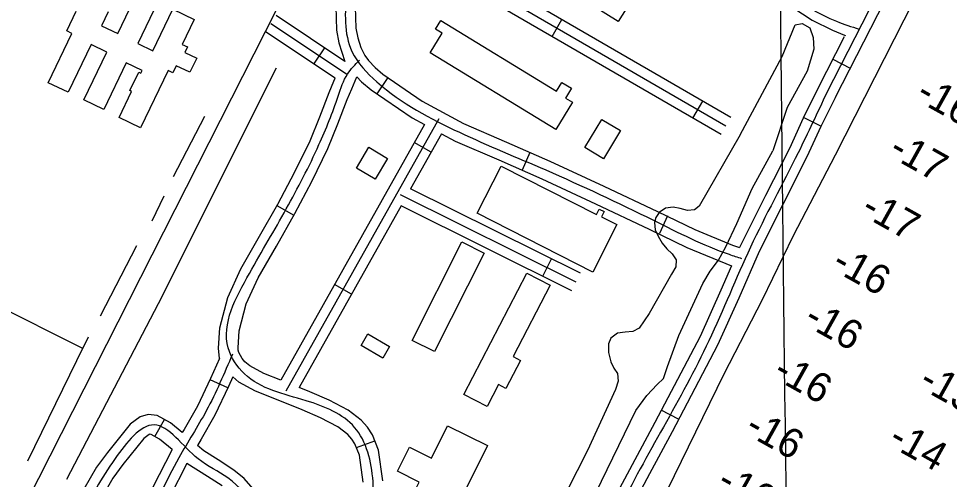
# Model space of a CAD drawing. Extents: x 3683402 to 3721514, y 487807 to 513565.
# Drawn here: x 3697002 to 3698431, y 496621 to 497328 of the extents above; entities that cross this region are included whole.
import ezdxf

# ---------------------------------------------------------------- set-up
doc = ezdxf.new("R2010")
doc.units = 0
for name, color, linetype in [('V-BLDG-OTLN', 7, 'Continuous'), ('V-GRID-MAJR', 7, 'Continuous'), ('V-LEVE-TOET', 7, 'Continuous'), ('V-ROAD-CNTR', 7, 'Continuous'), ('V-TOPO-SHOR', 7, 'Continuous'), ('V-TOPO-SPOT', 7, 'Continuous')]:
    doc.layers.add(name, color=color, linetype=linetype)

msp = doc.modelspace()

# ---------------------------------------------------------------- linework, layer by layer
at = {"layer": 'V-BLDG-OTLN'}
for points in [[(3697735.544, 497440.554), (3697760.9760000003, 497481.473), (3697948.207, 497365.104), (3697922.774, 497324.185)], [(3697633.961, 497275.962), (3697652.301, 497305.968), (3697642.147, 497312.175), (3697650.403, 497325.68), (3697827.973, 497217.148), (3697836.214, 497230.63), (3697851.023, 497221.57800000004), (3697841.776, 497206.451), (3697852.393, 497199.961), (3697826.8030000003, 497158.096)], [(3697871.359, 497130.726), (3697897.5, 497173.824), (3697925.98, 497156.55), (3697899.841, 497113.451)], [(3697539.573, 497130.878), (3697568.309, 497113.857), (3697549.299, 497081.765), (3697520.566, 497098.784)], [(3697742.688, 497102.128), (3697889.1070000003, 497027.767), (3697893.2630000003, 497035.949), (3697900.855, 497032.09500000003), (3697896.8510000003, 497024.21), (3697920.5300000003, 497012.184), (3697883.529, 496939.331), (3697705.838, 497029.574)], [(3697682.665, 496985.681), (3697716.7090000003, 496968.50200000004), (3697640.363, 496817.208), (3697606.3200000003, 496834.387)], [(3697685.503, 496751.36100000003), (3697782.321, 496937.723), (3697817.931, 496919.221), (3697761.042, 496809.723), (3697772.593, 496803.718), (3697750.181, 496760.581), (3697738.753, 496766.516), (3697721.239, 496732.79600000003)], [(3697527.605, 496826.521), (3697537.974, 496844.4), (3697571.579, 496824.911), (3697561.2120000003, 496807.032)], [(3697721.7120000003, 496672.976), (3697646.344, 496521.43200000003), (3697584.539, 496552.168), (3697616.793, 496617.02400000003), (3697583.531, 496633.566), (3697601.81, 496670.318), (3697635.637, 496653.493), (3697660.473, 496703.434)]]:
    msp.add_lwpolyline(points, close=True, dxfattribs=at)
for points in [[(3697139.529, 497339.076), (3697129.1580000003, 497317.55700000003), (3697153.9390000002, 497305.613), (3697184.528, 497369.079)], [(3697215.43, 497354.184), (3697184.6040000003, 497290.227), (3697207.9280000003, 497278.983), (3697238.681, 497342.787), (3697271.1210000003, 497327.15), (3697252.724, 497288.981), (3697261.072, 497284.957), (3697257.09, 497276.7), (3697275.203, 497267.971), (3697264.625, 497246.025), (3697243.856, 497256.03500000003), (3697238.701, 497245.33900000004), (3697231.382, 497248.867), (3697188.8740000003, 497160.674), (3697155.915, 497176.559), (3697175.259, 497216.691), (3697172.6720000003, 497217.938), (3697186.301, 497246.217), (3697189.541, 497244.652), (3697191.542, 497248.81), (3697167.046, 497260.617), (3697132.521, 497188.982), (3697101.721, 497203.826), (3697137.051, 497277.132), (3697113.143, 497288.656), (3697077.792, 497215.315), (3697047.068, 497230.12200000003), (3697083.557, 497305.82800000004), (3697075.627, 497309.65), (3697090.14, 497339.75800000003)]]:
    msp.add_lwpolyline(points, dxfattribs=at)
at = {"layer": 'V-GRID-MAJR'}
msp.add_spline([(3698217.897, 493344.793), (3698148.292, 499402.231), (3698078.651, 505462.753), (3698009.0100000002, 511523.288), (3698008.975, 511526.359)], degree=3, dxfattribs=at)
at = {"layer": 'V-LEVE-TOET'}
for points in [[(3698110.06, 497149.808), (3698174.427, 497270.267), (3698194.38, 497318.92100000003), (3698205.169, 497320.922), (3698216.972, 497314.092), (3698221.93, 497299.385), (3698222.972, 497281.721), (3698212.784, 497247.825), (3698182.057, 497191.76900000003), (3698159.841, 497125.52400000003)], [(3698110.06, 497149.808), (3698047.154, 497040.315), (3698039.506, 497034.857), (3698028.883, 497033.702), (3698017.697, 497036.893), (3698007.015, 497039.123), (3697995.429, 497037.469), (3697985.384, 497031.001), (3697980.198, 497023.167), (3697978.4, 497015.395), (3697979.563, 497004.287), (3697984.0870000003, 496994.69), (3697990.088, 496983.666), (3697997.014, 496975.07800000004), (3698005.372, 496967.484), (3698011.832, 496957.92), (3698011.051, 496947.262), (3698004.475, 496936.01900000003), (3697970.214, 496875.902), (3697954.643, 496853.37), (3697945.065, 496847.87700000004), (3697933.463, 496847.189), (3697921.396, 496845.526), (3697911.365, 496838.092), (3697907.65, 496829.316), (3697907.89, 496815.773), (3697911.037, 496801.795), (3697916.055, 496791.723), (3697921.519, 496783.594), (3697922.693, 496772.003), (3697918.5700000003, 496758.865), (3697875.222, 496665.202), (3697795.2600000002, 496507.50800000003)], [(3697887.973, 496600.58900000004), (3697949.613, 496726.994), (3697966.626, 496750.036), (3697982.298, 496766.762), (3697992.294, 496776.132), (3697998.268, 496794.14), (3698015.811, 496841.86600000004), (3698052.628, 496921.867), (3698063.9020000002, 496940.936), (3698076.673, 496957.613), (3698087.923, 496978.134), (3698104.717, 497013.751), (3698128.4390000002, 497067.875), (3698159.841, 497125.52400000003)]]:
    msp.add_lwpolyline(points, dxfattribs=at)
at = {"layer": 'V-ROAD-CNTR'}
for p, q in [((3697820.9893191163, 497300.927372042), (3697836.0352890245, 497326.8813201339)), ((3697455.3010504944, 497258.45345699), (3697471.9490171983, 497283.4104070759)), ((3698252.245456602, 497266.0384418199), (3698278.9484031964, 497252.36446916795)), ((3697568.9188232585, 497237.91849806), (3697551.953857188, 497213.1755475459)), ((3698037.272886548, 497175.544622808), (3698052.318856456, 497201.49857089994)), ((3698233.868493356, 497163.267647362), (3698207.034547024, 497176.68062053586)), ((3697635.54769, 497123.49372690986), (3697609.396742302, 497138.19369751)), ((3697787.025387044, 497123.13672762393), (3697774.9344112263, 497095.6817825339)), ((3697398.4151642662, 497041.3388912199), (3697424.52811204, 497026.56892075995)), ((3697998.15696478, 497025.7969223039), (3697986.065988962, 496998.34197721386)), ((3697806.7313476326, 496932.88510812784), (3697820.0593209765, 496959.762054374)), ((3697513.044935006, 496905.5651627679), (3697486.8929873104, 496920.26613336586)), ((3697322.914315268, 496761.4634509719), (3697295.7393696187, 496774.1724255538)), ((3698015.3309304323, 496713.38254713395), (3697988.818983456, 496727.422519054)), ((3697210.9565391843, 496686.9186000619), (3697225.5785099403, 496713.1135476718)), ((3697520.6209198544, 496669.82463424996), (3697548.654863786, 496680.50461289))]:
    msp.add_line(p, q, dxfattribs=at)
for points in [[(3698292.9983750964, 499106.35476117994), (3697311.1273388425, 497172.2496293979), (3696281.25539859, 495144.0636857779)], [(3698242.8074754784, 497214.69754450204), (3698960.081040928, 498615.41974305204)], [(3698256.158448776, 497207.86055817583), (3698973.432014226, 498608.582756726)], [(3698374.3912123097, 498087.162799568), (3698323.0723149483, 497989.2119954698), (3698303.593353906, 497965.2170434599), (3698228.163504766, 497896.7961803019), (3698179.178602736, 497839.56029477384), (3698157.3156464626, 497807.8213582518), (3698139.7126816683, 497772.116429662), (3698129.8937013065, 497739.1714955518), (3698123.2887145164, 497691.083591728), (3698120.1777207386, 497643.7266864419), (3698115.7817295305, 497551.843870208), (3698121.30171849, 497458.7850563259), (3698127.477706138, 497432.30910927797), (3698135.2866905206, 497412.961147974), (3698151.1086588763, 497386.5842007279), (3698171.895617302, 497362.44124901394), (3698191.028579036, 497345.574282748), (3698220.420520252, 497326.2393214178), (3698251.7834575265, 497310.6433526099), (3698270.2074206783, 497303.246367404), (3698271.747417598, 497302.8043682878)], [(3698095.5757699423, 497176.42162105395), (3697562.915835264, 497485.21300347)], [(3698088.0527849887, 497163.444647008), (3697540.57787994, 497480.8250122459)], [(3697547.211866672, 497459.64105461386), (3697536.2548885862, 497438.71109647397), (3697530.0829009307, 497422.11612966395), (3697524.2639125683, 497395.56818276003), (3697520.739919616, 497368.10723768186), (3697518.8619233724, 497346.4842809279), (3697519.800921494, 497313.96434596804), (3697522.621915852, 497298.892376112), (3697527.56290597, 497283.90640608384), (3697533.659893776, 497271.90343008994), (3697539.000883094, 497264.2214454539), (3697549.1148628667, 497253.196467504), (3697561.131838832, 497243.25648738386), (3697621.6797177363, 497201.7415704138), (3697685.2415906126, 497167.477638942), (3697751.1054588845, 497138.9556959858), (3697817.47232615, 497109.72775444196), (3697900.26716056, 497071.07283175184), (3697983.0309950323, 497032.4489089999), (3698040.1868807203, 497004.701964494), (3698098.0607649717, 496980.6690125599), (3698108.7407436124, 496977.16301957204)], [(3698080.529800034, 497150.46767296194), (3697547.211866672, 497459.64105461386)], [(3697488.823983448, 497347.35227919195), (3697489.880981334, 497310.75235239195), (3697493.501974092, 497291.40239109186), (3697502.9589551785, 497262.7264484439)], [(3697502.9589551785, 497262.7264484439), (3697397.402166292, 497333.13730762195)], [(3697505.219950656, 497243.1864875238), (3697389.07818294, 497320.6583325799)], [(3697487.6849857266, 497236.8515001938), (3697380.7541995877, 497308.179357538)], [(3698229.45650218, 497221.534530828), (3698270.2674205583, 497301.231371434)], [(3697310.466340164, 496806.41836106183), (3697308.639343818, 496822.4833289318), (3697310.88833932, 496853.9702659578), (3697323.082314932, 496900.507172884), (3697342.847275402, 496944.08908571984), (3697371.7802175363, 496994.2479854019), (3697399.707161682, 497043.622886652), (3697425.516110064, 497092.01878986), (3697449.3430624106, 497141.044691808), (3697464.119032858, 497177.71361846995), (3697478.640003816, 497215.22954343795), (3697485.7599895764, 497232.409509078), (3697487.6849857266, 497236.8515001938)], [(3697404.2721525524, 496773.286427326), (3697378.415204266, 496783.778406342), (3697356.9112472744, 496795.53838282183), (3697349.3242624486, 496801.77337035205), (3697345.1532707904, 496806.73936042), (3697340.186280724, 496815.98134193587), (3697339.1732827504, 496819.4933349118), (3697338.761283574, 496823.11532766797), (3697340.614279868, 496849.05827578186), (3697351.4562581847, 496890.4371930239), (3697369.565221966, 496930.367113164), (3697397.830165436, 496979.368015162), (3697426.00310909, 497029.1769155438), (3697452.252056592, 497078.3988170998), (3697476.781007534, 497128.8667161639), (3697492.0209770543, 497166.6916405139), (3697506.4899481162, 497204.069565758), (3697513.369934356, 497220.66953255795), (3697521.3829183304, 497239.0494957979)], [(3697521.3829183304, 497239.0494957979), (3697528.4029042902, 497231.39451110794), (3697543.053874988, 497219.27853533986), (3697606.0357490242, 497176.09362170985), (3697624.9647111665, 497165.889642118)], [(3698229.390502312, 497221.4045310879), (3698206.463548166, 497175.54062281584), (3698185.430590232, 497129.05671578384), (3698148.8326634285, 497056.84386021), (3698108.7407436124, 496977.16301957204)], [(3698256.224448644, 497207.99055791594), (3698233.557493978, 497162.644648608), (3698212.490536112, 497116.08674172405), (3698175.612609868, 497043.3198872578), (3698139.2716825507, 496971.0990316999), (3698107.8467454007, 496899.34417521), (3698075.2468106, 496827.235319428), (3698040.2918805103, 496760.51845286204), (3698005.2339506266, 496694.315585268), (3697970.58201993, 496629.5267148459), (3697936.30208849, 496565.0888437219)], [(3697646.97266715, 497174.42962503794), (3697411.914137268, 496756.26946136)], [(3697624.9647111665, 497165.889642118), (3697404.2721525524, 496773.286427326)], [(3697651.3766583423, 497151.65267059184), (3697603.79275351, 497067.00383989)], [(3697651.3766583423, 497151.65267059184), (3697672.1396168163, 497140.4596929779), (3697739.099482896, 497111.4637509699), (3697805.080350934, 497082.4058090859), (3697887.57718594, 497043.8888861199), (3697970.1370208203, 497005.360963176), (3698027.872905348, 496977.33201923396), (3698096.728767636, 496948.738076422)], [(3697858.190244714, 496924.1111256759), (3697588.250784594, 497057.9668579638)], [(3697864.8542313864, 496937.55009879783), (3697603.79275351, 497067.00383989)], [(3697589.0727829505, 497040.8158922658), (3697432.457096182, 496762.20244949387)], [(3697851.5262580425, 496910.6721525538), (3697589.0727829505, 497040.8158922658)], [(3698096.728767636, 496948.738076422), (3698080.43680022, 496911.54215081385), (3698048.268864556, 496840.387293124), (3698013.749933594, 496774.50042489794), (3697978.7500035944, 496708.40955708), (3697944.11207287, 496643.64668660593), (3697909.390142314, 496578.3748171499)], [(3697310.466340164, 496806.41836106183), (3697296.6333678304, 496776.08342173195), (3697276.691407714, 496733.4455070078), (3697255.949449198, 496697.8385782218), (3697253.107454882, 496692.96658796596)], [(3697330.6212998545, 496778.312417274), (3697323.8693133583, 496763.505446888), (3697303.2933545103, 496719.5115348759), (3697281.865397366, 496682.72660844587), (3697276.3054084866, 496673.201627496)], [(3697531.046899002, 496616.9527399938), (3697525.0319110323, 496658.2446574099), (3697518.3099244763, 496675.890622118), (3697513.7259336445, 496683.04760780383), (3697507.555945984, 496689.8985941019), (3697491.936977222, 496701.991569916), (3697465.5010300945, 496715.58054273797), (3697437.436086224, 496727.9875179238), (3697390.2531805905, 496746.59948070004), (3697365.535230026, 496756.6284606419), (3697340.0432810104, 496770.57043275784), (3697330.6212998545, 496778.312417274)], [(3697561.0488389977, 496619.11473566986), (3697554.2418526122, 496665.83864222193), (3697545.2418706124, 496689.4625949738), (3697537.663885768, 496701.2955713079), (3697528.049904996, 496711.97254995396), (3697508.1149448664, 496727.407519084), (3697478.435004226, 496742.66448857), (3697449.010063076, 496755.6714625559), (3697432.457096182, 496762.20244949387)], [(3697253.107454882, 496692.96658796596), (3697235.0924909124, 496707.8035582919), (3697214.46853216, 496719.3155352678), (3697200.570559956, 496720.86053217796), (3697188.37858434, 496717.0515397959), (3697173.077614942, 496705.691562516), (3697138.029685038, 496662.156649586), (3697121.3737183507, 496639.65469458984), (3697102.01875706, 496605.9837619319), (3697085.179790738, 496571.39583110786), (3697069.280822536, 496534.19990549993), (3697056.0218490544, 496496.323981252), (3697051.621857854, 496480.4310130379), (3697049.4168622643, 496466.98303993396), (3697049.5278620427, 496446.987079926), (3697051.8118574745, 496435.8891021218), (3697055.920849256, 496424.9991239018), (3697061.4568381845, 496416.49414091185), (3697067.15382679, 496410.881152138), (3697075.3978103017, 496405.22216345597), (3697084.0877929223, 496400.832172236), (3697096.7947675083, 496396.11618166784), (3697107.637745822, 496393.72218645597), (3697118.219724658, 496393.334187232)], [(3697237.5244860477, 496666.93764002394), (3697218.1085248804, 496682.925608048), (3697205.134550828, 496690.1675935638), (3697203.50855408, 496690.3485932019), (3697202.17855674, 496689.93359403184), (3697194.039573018, 496683.89160611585), (3697161.779637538, 496643.8186862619), (3697146.5176680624, 496623.2007274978), (3697128.5407040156, 496591.9257900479), (3697112.475736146, 496558.92785604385), (3697097.262766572, 496523.335927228), (3697084.6677917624, 496487.355999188), (3697080.965799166, 496473.98302593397), (3697079.4308022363, 496464.6230446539), (3697079.5118020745, 496450.12307365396), (3697080.717799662, 496444.259085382), (3697082.8387954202, 496438.6370966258), (3697084.826791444, 496435.58410273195), (3697086.319788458, 496434.11310567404), (3697090.7197796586, 496431.0921117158), (3697096.107768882, 496428.37011715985), (3697105.28875052, 496424.96412397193), (3697117.4487262, 496422.278129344)], [(3697361.910237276, 496606.571760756), (3697347.9862651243, 496622.191729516), (3697332.0442970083, 496635.4757029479), (3697308.129344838, 496650.9876719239), (3697286.2863885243, 496664.6986445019), (3697276.3054084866, 496673.201627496)], [(3697237.5244860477, 496666.93764002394), (3697207.13354683, 496607.9187580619), (3697180.0016010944, 496554.6958645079), (3697152.4366562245, 496499.70797448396), (3697125.135710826, 496444.184085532), (3697120.380720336, 496432.85910818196), (3697117.4487262, 496422.278129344)], [(3697260.281440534, 496645.600682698), (3697233.83349343, 496594.2387854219)], [(3697314.2163326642, 496611.2817513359), (3697291.9913771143, 496625.6977225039), (3697260.281440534, 496645.600682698)]]:
    msp.add_lwpolyline(points, dxfattribs=at)
for points in [[(3698650.721659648, 498555.2258634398), (3698572.6768157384, 498402.2161694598), (3698438.024085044, 498180.55461278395), (3698335.6632897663, 497980.92201204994), (3698238.943483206, 497886.32320124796), (3698153.7266536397, 497766.61844065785), (3698135.1536907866, 497642.87668814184), (3698136.199688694, 497460.9480519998), (3698182.589595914, 497373.01022787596), (3698257.92644524, 497324.34032521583), (3698292.6693757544, 497312.40834907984)], [(3698058.0238450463, 498043.52588684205), (3698029.220902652, 498005.3619631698), (3697984.548991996, 497944.9860839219), (3697932.3610963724, 497872.4142290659), (3697877.580205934, 497813.9853459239), (3697803.434354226, 497739.2234954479), (3697724.638511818, 497666.364641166), (3697658.8086434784, 497614.67974453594), (3697605.536750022, 497567.0958397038), (3697552.760855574, 497496.92798003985), (3697522.525916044, 497444.8290842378), (3697505.82294945, 497369.711234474), (3697513.673933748, 497278.12841764), (3697552.0928569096, 497231.26751136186), (3697678.690603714, 497153.96866595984), (3697811.276338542, 497096.06678176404), (3697976.5840079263, 497018.90493608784), (3698092.8377754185, 496966.5960407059), (3698112.139736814, 496960.26105337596)], [(3698242.8074754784, 497214.69754450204), (3698198.9605631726, 497122.5717287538), (3698125.692709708, 496977.4830189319), (3698061.7578375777, 496833.81130627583), (3697991.99197711, 496701.36257117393), (3697922.8461154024, 496571.731830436), (3697866.921227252, 496445.21708346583), (3697822.9733151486, 496357.498258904), (3697790.790379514, 496309.061355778), (3697750.7384596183, 496292.13538962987), (3697662.815635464, 496313.77434635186), (3697601.8887573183, 496375.33322323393), (3697562.571835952, 496450.7340724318), (3697548.1478648, 496507.0399598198), (3697546.0478690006, 496618.03373783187), (3697517.8029254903, 496700.9355720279), (3697443.22307465, 496741.82949023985), (3697348.477264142, 496783.05440778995), (3697323.700313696, 496822.7993283), (3697356.206248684, 496937.228099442), (3697412.855135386, 497036.39990109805), (3697463.0620349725, 497134.95570398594), (3697492.5649759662, 497209.64955459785), (3697506.889947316, 497243.3384872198), (3697525.3149104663, 497264.467444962)], [(3697330.091300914, 496813.3023472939), (3697289.992381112, 496726.478520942), (3697247.787465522, 496654.10366569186), (3697193.38857432, 496547.928878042), (3697138.79368351, 496437.9660979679), (3697134.9696911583, 496396.136181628), (3697168.39362431, 496372.0902297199), (3697240.8654793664, 496359.32225525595), (3697313.269334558, 496391.1971915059), (3697353.91325327, 496493.09598770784), (3697362.761235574, 496572.418829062), (3697323.1303148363, 496623.3787271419), (3697277.38840632, 496652.573668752), (3697209.8015414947, 496704.7415644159), (3697149.9046612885, 496652.9876679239), (3697098.827763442, 496565.16184357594), (3697070.344820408, 496491.83999021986), (3697069.379822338, 496431.81811026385), (3697090.097780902, 496414.6011446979), (3697134.0826929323, 496411.14115161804)]]:
    msp.add_spline(points, degree=3, dxfattribs=at)
at = {"layer": 'V-TOPO-SHOR'}
for p, q in [((3697287.1350000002, 497177.95900000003), (3697238.9760000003, 497085.63300000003)), ((3697224.6380000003, 497055.907), (3697206.5870000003, 497017.40400000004)), ((3697182.92, 496979.668), (3697126.852, 496871.749))]:
    msp.add_line(p, q, dxfattribs=at)
for points in [[(3699235.469, 499055.629), (3699078.674, 498739.32), (3698910.289, 498406.145), (3698654.478, 497907.021), (3698466.819, 497533.66000000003), (3698256.0130000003, 497118.809), (3698191.089, 496995.09500000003)], [(3697397.075, 497252.158), (3697215.96, 496890.602), (3697075.429, 496620.93)], [(3696666.623, 497027.251), (3696690.038, 497020.28), (3696702.2320000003, 497016.059), (3696717.076, 497005.712), (3696755.826, 496988.392), (3696960.515, 496892.204), (3697100.015, 496822.355)], [(3698191.089, 496995.09500000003), (3698143.592, 496896.97000000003), (3698084.757, 496782.36600000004), (3698019.282, 496648.65), (3697966.538, 496540.353)], [(3697108.348, 496839.357), (3697090.5530000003, 496803.052), (3697015.414, 496648.82)]]:
    msp.add_lwpolyline(points, dxfattribs=at)

# ---------------------------------------------------------------- texts
at = {"layer": 'V-TOPO-SPOT'}
for s, p in [('-16', (3698377.465183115, 497204.367178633)), ('-17', (3698335.8062386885, 497118.4962290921)), ('-17', (3698293.0462386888, 497028.2062290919)), ('-16', (3698248.1651831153, 496944.2771786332)), ('-16', (3698205.455183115, 496859.64717863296)), ('-16', (3698158.155183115, 496777.877178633)), ('-13', (3698381.979445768, 496763.0239793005)), ('-16', (3698114.855183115, 496692.30717863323)), ('-14', (3698335.1362386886, 496674.4962290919)), ('-16', (3698071.595183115, 496608.167178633))]:
    msp.add_text(s, height=45, rotation=330.79328332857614, dxfattribs=at).set_placement(p)

doc.saveas('drawing.dxf')
